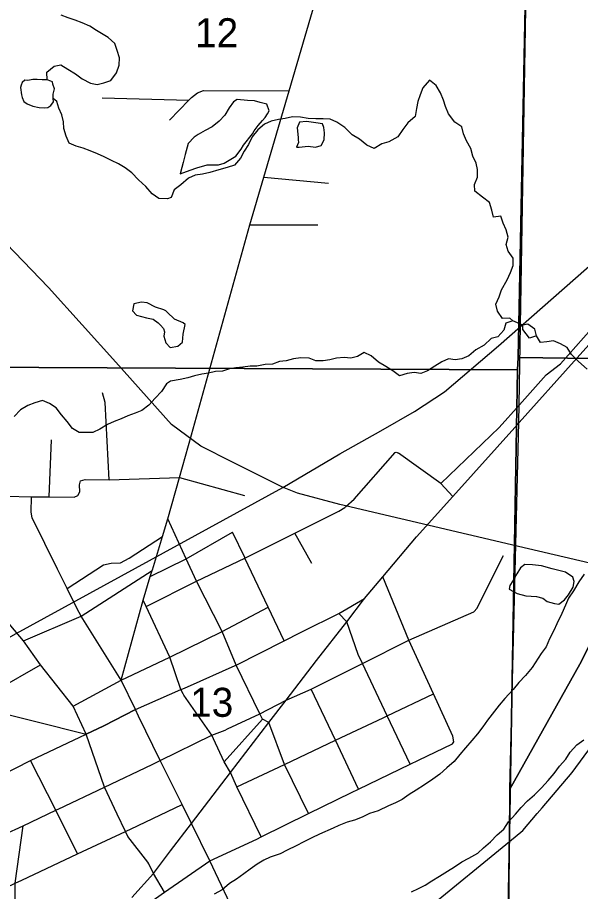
# Model space of a CAD drawing. Extents: x -6.2 to 37.4, y 0.2 to 22.2.
# Drawn here: x 2.552 to 2.958, y 17.002 to 17.632 of the extents above; entities that cross this region are included whole.
import ezdxf

# ---------------------------------------------------------------- set-up
doc = ezdxf.new("R2010")
doc.units = 0
for name, color, linetype in [('GM_X_City_Street', 7, 'Continuous'), ('GM_X_County_Road', 7, 'Continuous'), ('GM_X_Major_River', 7, 'Continuous'), ('GM_X_Minor_Lake', 7, 'Continuous'), ('GM_X_Minor_River', 7, 'Continuous'), ('GM_X_Rail_Line', 7, 'Continuous'), ('GM_X_Section', 7, 'Continuous'), ('GM_X_Section_Text', 7, 'Continuous'), ('GM_X_State_Route', 7, 'Continuous'), ('GM_X_Township', 7, 'Continuous')]:
    doc.layers.add(name, color=color, linetype=linetype)

msp = doc.modelspace()

# ---------------------------------------------------------------- linework, layer by layer
at = {"layer": 'GM_X_City_Street'}
for p, q in [((2.61291, 17.57449), (2.67548, 17.5727)), ((2.72957, 17.5172), (2.77624, 17.51299)), ((2.71955, 17.48296), (2.76846, 17.48291)), ((2.57472, 17.28668), (2.57649, 17.32786)), ((2.85721, 17.29649), (2.82658, 17.31834)), ((2.66874, 17.3008), (2.7157, 17.28782)), ((2.76414, 17.23864), (2.75187, 17.26051)), ((2.51833, 17.13682), (2.56864, 17.16562)), ((2.7011, 17.09567), (2.72858, 17.12651))]:
    msp.add_line(p, q, dxfattribs=at)
for points in [[(2.6616, 17.55849), (2.67548, 17.5727), (2.67754, 17.57481), (2.68176, 17.57817), (2.68614, 17.57982), (2.74782, 17.57962)], [(2.8659, 17.28703), (2.85721, 17.29649), (2.8994, 17.33678), (2.9139, 17.3531), (2.93306, 17.37469), (2.94359, 17.38273), (2.96552, 17.4077), (3.00689, 17.45596), (3.0568, 17.50597), (3.06129, 17.50113)], [(2.618, 17.29905), (2.61525, 17.3548), (2.61327, 17.36185)], [(2.64468, 17.20776), (2.68114, 17.22599), (2.71595, 17.24257), (2.75187, 17.26051), (2.78358, 17.27636), (2.78798, 17.27915), (2.78872, 17.27981), (2.79469, 17.28514), (2.82431, 17.31874), (2.82491, 17.31891), (2.82567, 17.31883), (2.82658, 17.31834)], [(2.54398, 17.28716), (2.56219, 17.28688), (2.57472, 17.28668), (2.59293, 17.28641), (2.59554, 17.28767), (2.59686, 17.2903), (2.59671, 17.2954), (2.5973, 17.29832), (2.60065, 17.29919), (2.618, 17.29905), (2.66874, 17.3008)], [(2.62675, 17.15454), (2.59789, 17.20072), (2.59511, 17.20606), (2.58775, 17.22068), (2.58075, 17.23457), (2.56253, 17.27168), (2.56183, 17.27568), (2.56219, 17.28688)], [(2.7619, 17.05829), (2.74454, 17.09384), (2.73309, 17.12399), (2.72858, 17.12651), (2.72672, 17.13031), (2.70958, 17.16541), (2.69966, 17.18954), (2.68114, 17.22599), (2.6737, 17.24203), (2.66043, 17.2709)], [(2.58775, 17.22068), (2.61401, 17.23767), (2.61953, 17.23891), (2.62618, 17.23919), (2.63249, 17.24251), (2.65664, 17.25807)], [(2.6476, 17.2292), (2.6737, 17.24203), (2.70701, 17.26138)], [(2.74428, 17.18291), (2.73279, 17.20712), (2.71595, 17.24257), (2.71578, 17.24291), (2.70701, 17.26138)], [(2.74577, 17.14023), (2.76365, 17.14805), (2.80063, 17.16663), (2.83415, 17.18347), (2.88099, 17.20374), (2.8833, 17.20637), (2.88377, 17.2073), (2.90237, 17.24447)], [(2.5563, 17.18284), (2.59789, 17.20072), (2.64906, 17.23358)], [(2.86651, 17.11014), (2.86581, 17.11414), (2.85185, 17.1447), (2.83415, 17.18347), (2.81536, 17.22913)], [(2.22529, 17.22542), (2.28858, 17.20262), (2.31401, 17.19492), (2.34413, 17.18581), (2.37301, 17.17707), (2.37791, 17.17559), (2.40616, 17.16779), (2.43826, 17.15893), (2.46118, 17.1526), (2.50408, 17.14076), (2.51833, 17.13682), (2.52684, 17.13447), (2.60157, 17.1157)], [(2.67134, 17.14458), (2.6697, 17.14777), (2.66189, 17.17102), (2.64468, 17.20776), (2.6425, 17.21228)], [(2.75743, 17.18953), (2.78358, 17.20272), (2.80225, 17.21336)], [(2.59202, 17.13583), (2.62675, 17.15454), (2.66189, 17.17102), (2.69966, 17.18954), (2.73279, 17.20712)], [(2.83501, 17.09387), (2.81847, 17.12888), (2.80063, 17.16663), (2.7976, 17.17303), (2.78942, 17.19667), (2.78358, 17.20272)], [(2.67444, 17.14986), (2.70892, 17.16507), (2.70958, 17.16541), (2.74428, 17.18291), (2.75607, 17.18885), (2.75743, 17.18953)], [(2.63713, 17.1334), (2.6697, 17.14777), (2.67117, 17.14842), (2.67444, 17.14986)], [(2.69332, 17.11225), (2.69206, 17.11494), (2.67181, 17.14367), (2.67134, 17.14458)], [(2.71016, 17.07755), (2.74454, 17.09384), (2.78116, 17.11119), (2.81555, 17.1275), (2.81847, 17.12888), (2.85185, 17.1447)], [(2.79792, 17.07592), (2.78116, 17.11119), (2.76365, 17.14805)], [(2.60157, 17.1157), (2.61413, 17.12163), (2.63713, 17.1334)], [(2.45766, 17.04495), (2.46015, 17.04503), (2.46146, 17.0457), (2.4965, 17.06358), (2.51691, 17.074), (2.52864, 17.07998), (2.56146, 17.09673), (2.60157, 17.1157)], [(2.64586, 17.02323), (2.63151, 17.04189), (2.62986, 17.0454), (2.62395, 17.0579), (2.6148, 17.07751), (2.60157, 17.1157)], [(2.6907, 17.02438), (2.7246, 17.03999), (2.72763, 17.04148), (2.7619, 17.05829), (2.79288, 17.07349), (2.79792, 17.07592), (2.83501, 17.09387), (2.84103, 17.09678), (2.86554, 17.10863), (2.86651, 17.11014)], [(2.72763, 17.04148), (2.71016, 17.07755), (2.70559, 17.08789), (2.7011, 17.09567), (2.69332, 17.11225)], [(2.59535, 17.02924), (2.57953, 17.06074), (2.56146, 17.09673)], [(2.63854, 17.04947), (2.63902, 17.04969), (2.6708, 17.06497)], [(2.46162, 16.96661), (2.48342, 16.97682), (2.531, 16.9991), (2.55019, 17.00809), (2.55499, 17.01034), (2.59535, 17.02924), (2.62986, 17.0454), (2.63854, 17.04947)], [(2.54949, 16.93963), (2.54682, 16.94398), (2.54591, 16.94601), (2.54587, 16.94847), (2.5478, 16.96164), (2.5504, 16.97728), (2.55019, 17.00809), (2.55596, 17.04954)], [(2.62289, 16.97703), (2.65805, 17.00166), (2.6907, 17.02438)], [(2.65805, 17.00166), (2.64993, 17.01522), (2.64676, 17.02206), (2.64586, 17.02323)]]:
    msp.add_lwpolyline(points, dxfattribs=at)
at = {"layer": 'GM_X_County_Road'}
for points in [[(2.67749, 17.33142), (2.71955, 17.48296), (2.72957, 17.5172), (2.74782, 17.57962), (2.77209, 17.66264)], [(2.6343, 16.99774), (2.64993, 17.01522), (2.66221, 17.03138), (2.67741, 17.05119), (2.70559, 17.08789), (2.73309, 17.12399), (2.74577, 17.14023), (2.76762, 17.16878), (2.78942, 17.19667), (2.80225, 17.21336), (2.81536, 17.22913), (2.83972, 17.25793), (2.8659, 17.28703), (2.91268, 17.33925), (2.91368, 17.34037), (2.95345, 17.38453), (3.0131, 17.45109)], [(2.64921, 17.23407), (2.65664, 17.25807), (2.66043, 17.2709), (2.66874, 17.3008), (2.67749, 17.33142)], [(2.63713, 17.1334), (2.62675, 17.15454), (2.6425, 17.21228), (2.6476, 17.2292), (2.64906, 17.23358), (2.64921, 17.23407)], [(2.70338, 17.11934), (2.72672, 17.13031), (2.74577, 17.14023)], [(2.65005, 17.09427), (2.65484, 17.09654), (2.69206, 17.11494), (2.70179, 17.1186), (2.70338, 17.11934)], [(2.5814, 17.06163), (2.6148, 17.07751), (2.64909, 17.09381), (2.65005, 17.09427)], [(2.55353, 17.04838), (2.55596, 17.04954), (2.57953, 17.06074), (2.58048, 17.0612), (2.5814, 17.06163)], [(2.26664, 17.00288), (2.27554, 17.00226), (2.30763, 17.00267), (2.34252, 17.00312), (2.40415, 17.00392), (2.46157, 17.00466), (2.51401, 17.02959), (2.51831, 17.03164), (2.54559, 17.0446), (2.55304, 17.04815), (2.55353, 17.04838)]]:
    msp.add_lwpolyline(points, dxfattribs=at)
at = {"layer": 'GM_X_Major_River'}
for points in [[(2.96055, 17.23096), (2.95684, 17.22553), (2.95292, 17.21897), (2.94922, 17.21373), (2.94703, 17.20866), (2.94444, 17.20264), (2.94081, 17.19506), (2.9387, 17.19042), (2.93555, 17.18441), (2.93315, 17.17858), (2.92964, 17.17372), (2.923, 17.16361), (2.91815, 17.15783), (2.9135, 17.15299), (2.90942, 17.14776), (2.90342, 17.14143), (2.89934, 17.13658), (2.89599, 17.13213), (2.89098, 17.12574), (2.88747, 17.12088), (2.88358, 17.11583), (2.87969, 17.11098), (2.87504, 17.10576), (2.87097, 17.10091), (2.86689, 17.09587), (2.86149, 17.09124), (2.85648, 17.08678), (2.85148, 17.08328), (2.84553, 17.07903), (2.83939, 17.07517), (2.83441, 17.07205), (2.82941, 17.06854), (2.82444, 17.06618), (2.81947, 17.064), (2.81215, 17.06029), (2.80573, 17.05839), (2.80057, 17.05584), (2.79503, 17.05349), (2.7897, 17.05208), (2.78364, 17.04977), (2.77948, 17.04787), (2.7697, 17.04356), (2.7641, 17.04083), (2.75836, 17.03791), (2.753, 17.03498), (2.7465, 17.03188), (2.74134, 17.02933), (2.73421, 17.02692), (2.7297, 17.02482), (2.72472, 17.02188), (2.71972, 17.01819), (2.71506, 17.01493), (2.70992, 17.01099), (2.70493, 17.00786), (2.69954, 17.00342), (2.6938, 17.00012)], [(2.83616, 17.00201), (2.84113, 17.00438), (2.84591, 17.00675), (2.85071, 17.00988), (2.85627, 17.01318), (2.86202, 17.01686), (2.86698, 17.01989), (2.87238, 17.02348), (2.87736, 17.02623), (2.8838, 17.02984), (2.88809, 17.03372), (2.89294, 17.03806), (2.89777, 17.0429), (2.90259, 17.04716), (2.90611, 17.0524), (2.91114, 17.0578), (2.91521, 17.06265), (2.91967, 17.0675), (2.92468, 17.07195), (2.9299, 17.07697), (2.93455, 17.08219), (2.93882, 17.08722), (2.94271, 17.09246), (2.94736, 17.09767), (2.95049, 17.10254), (2.95534, 17.10795), (2.96033, 17.11145)]]:
    msp.add_lwpolyline(points, dxfattribs=at)
at = {"layer": 'GM_X_Minor_Lake'}
for p, q in [((2.55413, 17.58192), (2.55491, 17.57658)), ((2.75359, 17.55285), (2.75406, 17.54829)), ((2.68126, 17.52413), (2.68868, 17.52626)), ((2.91466, 17.23567), (2.91211, 17.23117))]:
    msp.add_line(p, q, dxfattribs=at)
for points in [[(2.55491, 17.57658), (2.55523, 17.57467), (2.55647, 17.57179), (2.55889, 17.5702), (2.56301, 17.56855), (2.56753, 17.56747), (2.57132, 17.56735), (2.57379, 17.56746), (2.57592, 17.56892), (2.5779, 17.5717), (2.57779, 17.57398), (2.5777, 17.57721), (2.57858, 17.58098), (2.57755, 17.58443), (2.57722, 17.58595), (2.5761, 17.58656), (2.57347, 17.5874), (2.56987, 17.58751), (2.56608, 17.58762), (2.56305, 17.58772), (2.55942, 17.58707), (2.55715, 17.58733), (2.55539, 17.58548), (2.55457, 17.58361), (2.55413, 17.58192)], [(2.68868, 17.52626), (2.69682, 17.5261), (2.70101, 17.52734), (2.70944, 17.53248), (2.71333, 17.53753), (2.71491, 17.54034), (2.72151, 17.54856), (2.72269, 17.55062), (2.72542, 17.55455), (2.72853, 17.55809), (2.73047, 17.56033), (2.73222, 17.56295), (2.73341, 17.5652), (2.7318, 17.56998), (2.7269, 17.57102), (2.72296, 17.57243), (2.71785, 17.57253), (2.71029, 17.57325), (2.70761, 17.5716), (2.70468, 17.56729), (2.70154, 17.56205), (2.69729, 17.55777), (2.69228, 17.5537), (2.68731, 17.55095), (2.68232, 17.54801), (2.67926, 17.54618), (2.675, 17.54152), (2.67294, 17.53359), (2.67131, 17.52794), (2.67047, 17.52416), (2.66924, 17.51963), (2.67649, 17.52233), (2.68126, 17.52413)], [(2.75406, 17.54829), (2.75439, 17.54562), (2.75435, 17.54411), (2.7545, 17.54221), (2.75311, 17.53901), (2.755, 17.53897), (2.76164, 17.5396), (2.76674, 17.53893), (2.77093, 17.54017), (2.77309, 17.5443), (2.77339, 17.54923), (2.7729, 17.55303), (2.77182, 17.55571), (2.76711, 17.55656), (2.76031, 17.55746), (2.75538, 17.55699), (2.75359, 17.55285)], [(2.65758, 17.42164), (2.65138, 17.42353), (2.6454, 17.42656), (2.64143, 17.42706), (2.6359, 17.4259), (2.63479, 17.421), (2.63773, 17.41788), (2.64507, 17.41595), (2.64977, 17.41485), (2.6533, 17.41228), (2.65514, 17.41051), (2.65734, 17.40817)], [(2.65734, 17.40817), (2.65799, 17.40571), (2.65753, 17.40263), (2.65894, 17.39786), (2.66209, 17.39457), (2.66759, 17.39541), (2.67106, 17.39819), (2.67137, 17.40406), (2.67284, 17.41105), (2.67154, 17.41221), (2.66516, 17.41481), (2.65978, 17.41985), (2.65891, 17.4209), (2.65758, 17.42164)], [(2.91211, 17.23117), (2.90917, 17.2263), (2.90701, 17.22274), (2.90657, 17.22009), (2.91238, 17.21694), (2.9184, 17.21549), (2.92615, 17.21495), (2.93086, 17.21372), (2.93383, 17.2112), (2.93929, 17.20976), (2.94231, 17.20932), (2.94635, 17.21246), (2.94927, 17.2162), (2.9526, 17.22163), (2.95344, 17.2256), (2.95237, 17.22885), (2.94715, 17.23237), (2.93754, 17.23483), (2.92983, 17.23689), (2.92322, 17.23778), (2.91774, 17.23789), (2.91466, 17.23567)]]:
    msp.add_lwpolyline(points, dxfattribs=at)
at = {"layer": 'GM_X_Minor_River'}
for points in [[(2.57347, 17.5874), (2.57307, 17.59291), (2.57853, 17.5973), (2.5833, 17.59829), (2.58832, 17.5951), (2.59391, 17.5919), (2.59872, 17.58814), (2.60451, 17.58512), (2.60941, 17.58402), (2.61419, 17.58539), (2.61936, 17.58694), (2.62333, 17.59251), (2.6254, 17.59795), (2.62557, 17.60326), (2.62384, 17.60863), (2.62211, 17.6138), (2.61732, 17.61812), (2.60894, 17.62313), (2.6041, 17.62612), (2.59867, 17.62856), (2.59361, 17.63042), (2.58854, 17.6321), (2.58349, 17.63415)], [(2.9091, 17.41372), (2.90687, 17.41566), (2.90157, 17.41539), (2.89808, 17.42058), (2.89686, 17.42573), (2.89924, 17.43099), (2.90086, 17.43608), (2.90499, 17.44321), (2.90756, 17.44866), (2.90937, 17.45355), (2.90929, 17.45887), (2.90579, 17.46387), (2.90438, 17.46864), (2.90582, 17.47392), (2.90441, 17.47926), (2.90224, 17.48405), (2.90046, 17.48921), (2.89514, 17.48836), (2.89411, 17.49351), (2.89233, 17.49904), (2.8873, 17.50275), (2.88172, 17.50722), (2.88144, 17.51197), (2.88363, 17.51724), (2.88356, 17.52274), (2.88271, 17.5275), (2.88035, 17.53248), (2.87895, 17.53801), (2.87566, 17.54339), (2.87349, 17.54855), (2.87227, 17.55351), (2.86724, 17.55702), (2.86282, 17.56299), (2.86047, 17.56816), (2.85924, 17.57293), (2.85708, 17.57809), (2.85397, 17.58328), (2.84913, 17.58717), (2.84428, 17.58176), (2.84228, 17.57668), (2.84067, 17.57178), (2.83962, 17.56687), (2.83874, 17.56101), (2.83354, 17.55656), (2.82984, 17.5517), (2.82613, 17.54627), (2.81981, 17.5428), (2.81467, 17.54138), (2.80911, 17.53808), (2.80386, 17.54027), (2.79847, 17.54474), (2.79323, 17.54788), (2.78804, 17.55311), (2.78226, 17.55702), (2.77738, 17.55901), (2.77227, 17.5593), (2.76716, 17.55941), (2.76149, 17.55971), (2.75602, 17.56058), (2.75016, 17.56088), (2.74502, 17.55966), (2.74028, 17.55881), (2.73495, 17.55758), (2.73018, 17.55559), (2.72536, 17.55133), (2.72128, 17.54629), (2.71851, 17.54084), (2.71538, 17.53597), (2.71282, 17.5309), (2.70836, 17.52606), (2.70322, 17.52426), (2.69712, 17.52249), (2.69065, 17.52072), (2.68532, 17.5195), (2.6802, 17.51865), (2.67524, 17.51667), (2.66983, 17.51165), (2.66503, 17.50814), (2.66281, 17.50264), (2.66019, 17.50176)], [(2.66019, 17.50176), (2.65386, 17.50202), (2.64903, 17.50539), (2.64446, 17.51065), (2.63911, 17.51537), (2.63452, 17.52044), (2.6297, 17.52401), (2.62487, 17.527), (2.61981, 17.52924), (2.6144, 17.53188), (2.60954, 17.53411), (2.60429, 17.53636), (2.59923, 17.53822), (2.59416, 17.53971), (2.58929, 17.54175), (2.58699, 17.54695), (2.58545, 17.55249), (2.58504, 17.55725), (2.58387, 17.56222), (2.58174, 17.56703), (2.58038, 17.57182), (2.57779, 17.57398)], [(2.96283, 17.37882), (2.95637, 17.38432), (2.95137, 17.38935), (2.94825, 17.39435), (2.94339, 17.3971), (2.93852, 17.39929), (2.93377, 17.39843), (2.92902, 17.39796), (2.9261, 17.40276), (2.92488, 17.40772), (2.92003, 17.41123), (2.91639, 17.41054), (2.9091, 17.41372), (2.90414, 17.41192), (2.90253, 17.40702), (2.89826, 17.40218), (2.8935, 17.40094), (2.88848, 17.39611), (2.88236, 17.39282), (2.87735, 17.38856), (2.87238, 17.38619), (2.86763, 17.38553), (2.86272, 17.3862), (2.85795, 17.3842), (2.85278, 17.38108), (2.84759, 17.37758), (2.84282, 17.37578), (2.83792, 17.37645), (2.83298, 17.37579), (2.82746, 17.374), (2.82261, 17.37751), (2.81756, 17.38065), (2.81233, 17.38379), (2.80694, 17.38845), (2.80188, 17.39083), (2.79708, 17.38789), (2.79233, 17.38665), (2.78742, 17.38713), (2.78211, 17.38667), (2.77716, 17.38544), (2.77241, 17.38478), (2.76712, 17.38488), (2.76224, 17.38688), (2.75637, 17.38699), (2.75087, 17.38635), (2.74573, 17.38474), (2.74099, 17.38427), (2.73584, 17.38247), (2.73053, 17.3822), (2.72464, 17.38099), (2.71972, 17.38109), (2.71441, 17.38025), (2.70948, 17.37978), (2.70473, 17.37911), (2.69978, 17.3775), (2.69466, 17.37704), (2.68971, 17.376), (2.68496, 17.37514), (2.67964, 17.37392), (2.67469, 17.3725), (2.66917, 17.37129), (2.66234, 17.37028), (2.65944, 17.36816), (2.65571, 17.36268)], [(2.9261, 17.40276), (2.92114, 17.40115), (2.91627, 17.40732), (2.91639, 17.41054)], [(2.65571, 17.36268), (2.6512, 17.35788), (2.64668, 17.3529), (2.64162, 17.34907), (2.63682, 17.34713), (2.63163, 17.3452), (2.62663, 17.34307), (2.62164, 17.34114), (2.61683, 17.33901), (2.61141, 17.33557), (2.6064, 17.33326), (2.59654, 17.33318), (2.59169, 17.33598), (2.58787, 17.34103), (2.58366, 17.34591), (2.57984, 17.35096), (2.575, 17.35414), (2.56995, 17.35619), (2.56459, 17.35465), (2.5594, 17.35272), (2.55418, 17.34946), (2.54966, 17.34467)]]:
    msp.add_lwpolyline(points, dxfattribs=at)
at = {"layer": 'GM_X_Rail_Line'}
for points in [[(2.87203, 15.37415), (2.88287, 15.8796), (2.89299, 16.38385), (2.90519, 16.87971), (2.9053, 16.8908), (2.90604, 16.9274), (2.9062, 16.95681), (2.90667, 17.03851), (2.90688, 17.07588), (2.91357, 17.34065), (2.91378, 17.35338), (2.92047, 17.7536), (2.92175, 17.83006), (2.92181, 17.83359), (2.92189, 17.83809), (2.92238, 17.86748), (2.92464, 17.99264), (2.93048, 18.21437), (2.93287, 18.3702)], [(2.74311, 17.29369), (2.70698, 17.31188), (2.68409, 17.32333), (2.66304, 17.33884), (2.6228, 17.38391), (2.57443, 17.43783), (2.3732, 17.64689), (2.28495, 17.73849), (2.26501, 17.76139), (2.24507, 17.78688), (2.23547, 17.80461), (2.23252, 17.82973), (2.23363, 17.86555), (2.23949, 18.135), (2.23635, 18.17521), (2.22852, 18.19924), (2.2186, 18.22431), (2.20659, 18.24729), (2.1878, 18.27967), (2.17736, 18.30787)], [(1.68086, 16.70625), (1.76291, 16.75192), (2.22097, 17.00557), (2.46431, 17.13956), (2.55096, 17.18814), (2.74322, 17.29341), (2.78445, 17.31777), (2.81399, 17.33433), (2.83834, 17.3483), (2.85977, 17.36258), (2.89872, 17.39571), (3.02565, 17.50711), (3.14192, 17.60631), (3.24354, 17.69623), (3.29532, 17.73582), (3.33196, 17.76367), (3.37104, 17.79348), (3.41794, 17.82281), (3.45898, 17.84626), (3.52017, 17.87663)], [(4.51581, 15.49152), (4.34373, 15.71146), (4.15537, 15.96223), (3.94276, 16.24245), (3.76202, 16.4811), (3.72772, 16.52372), (3.54268, 16.76695), (3.33946, 17.03487), (3.2833, 17.10501), (3.25603, 17.13067), (3.23395, 17.14755), (3.20084, 17.16996), (3.16903, 17.18652), (3.14046, 17.19659), (3.09469, 17.20958), (3.02749, 17.22419), (2.92036, 17.2492), (2.78434, 17.28135), (2.75382, 17.28947), (2.74311, 17.29369)]]:
    msp.add_lwpolyline(points, dxfattribs=at)
at = {"layer": 'GM_X_Section'}
for points in [[(2.9229, 17.87578), (2.92261, 17.86953), (2.91294, 17.3873), (2.9126, 17.3784), (2.46846, 17.38053), (2.4793, 17.87866)], [(3.41696, 17.8606), (3.41225, 17.38056), (2.91294, 17.3873), (2.92261, 17.86953)], [(2.91294, 17.3873), (3.41225, 17.38056), (3.4002, 16.88095), (2.90397, 16.89028), (2.9126, 17.3784)], [(2.46846, 17.38053), (2.9126, 17.3784), (2.90397, 16.89028), (2.90372, 16.88668), (2.64683, 16.88866), (2.46132, 16.87779)]]:
    msp.add_lwpolyline(points, close=True, dxfattribs=at)
at = {"layer": 'GM_X_State_Route'}
for p, q in [((2.60157, 17.1157), (2.59202, 17.13583)), ((2.6907, 17.02438), (2.67741, 17.05119))]:
    msp.add_line(p, q, dxfattribs=at)
for points in [[(2.59202, 17.13583), (2.56864, 17.16562), (2.5563, 17.18284), (2.54711, 17.19378), (2.53856, 17.20476), (2.48521, 17.27558), (2.47322, 17.29198), (2.47148, 17.29652), (2.47082, 17.3016), (2.47089, 17.31164)], [(2.93033, 17.06256), (2.95197, 17.08803), (2.97263, 17.11615), (2.98566, 17.13592), (2.98735, 17.13923), (3.03021, 17.2234)], [(2.63713, 17.1334), (2.61413, 17.12163), (2.60157, 17.1157)], [(2.67741, 17.05119), (2.6708, 17.06497), (2.65484, 17.09654), (2.63927, 17.12862), (2.63713, 17.1334)], [(2.84743, 16.98969), (2.90678, 17.03824), (2.91635, 17.04626), (2.92672, 17.05832), (2.93033, 17.06256)], [(2.72987, 16.94219), (2.71164, 16.98003), (2.6907, 17.02438)]]:
    msp.add_lwpolyline(points, dxfattribs=at)
at = {"layer": 'GM_X_Township'}
for points in [[(3.31666, 17.62007), (3.28508, 17.59881), (3.22997, 17.55435), (3.17947, 17.5104), (3.15222, 17.48363), (3.12118, 17.44688), (3.07941, 17.38888), (3.04867, 17.34024), (3.03562, 17.31049), (3.00624, 17.25417), (2.99272, 17.23206), (2.97346, 17.19773), (2.95747, 17.16618), (2.90688, 17.07588), (2.91357, 17.34065), (2.91378, 17.35338), (2.92047, 17.7536), (2.92175, 17.83006), (2.92181, 17.83359), (2.92189, 17.83809), (2.92238, 17.86748), (2.92464, 17.99264), (2.93048, 18.21437), (2.93287, 18.3702)], [(2.87203, 15.37415), (2.88287, 15.8796), (2.89299, 16.38385), (2.90519, 16.87971), (2.9053, 16.8908), (2.90604, 16.9274), (2.9062, 16.95681), (2.90667, 17.03851), (2.90688, 17.07588), (2.95747, 17.16618), (2.97346, 17.19773), (2.99272, 17.23206), (3.00624, 17.25417), (3.03562, 17.31049), (3.04867, 17.34024), (3.07941, 17.38888), (3.12118, 17.44688), (3.15222, 17.48363), (3.17947, 17.5104), (3.22997, 17.55435), (3.28508, 17.59881), (3.31666, 17.62007)]]:
    msp.add_lwpolyline(points, dxfattribs=at)

# ---------------------------------------------------------------- texts
at = {"layer": 'GM_X_Section_Text'}
for s, p in [('12', (2.67998, 17.61098)), ('13', (2.67644, 17.12812))]:
    msp.add_text(s, height=0.020928, rotation=0.00001, dxfattribs=at).set_placement(p)

doc.saveas('drawing.dxf')
